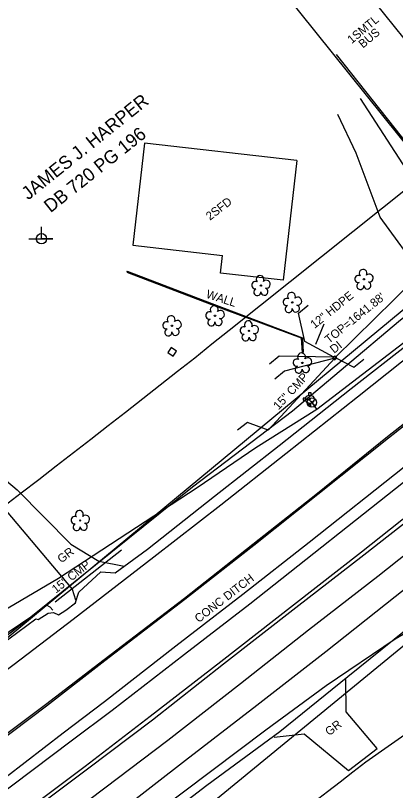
# Model space of a CAD drawing. Extents: x 472260 to 482161, y 489063 to 507124.
# Drawn here: x 473050.7 to 473230.7, y 505745 to 506112 of the extents above; entities that cross this region are included whole.
import ezdxf

# ---------------------------------------------------------------- set-up
doc = ezdxf.new("R2010")
doc.units = 0
for name, color, linetype in [('Exist Drainage Structure Drop Inlet CELL', 7, 'Continuous'), ('Exist Plan Preparation Watershed Blue', 7, 'Continuous'), ('Exist Structure Minor Drop Inlet Cogo Elevation', 7, 'Continuous'), ('Exist Structure Minor Pipes CMP 36 Inch Leader', 7, 'Continuous'), ('Exist Structure Minor Pipes CMP 66 Inch Cogo Point CELL', 7, 'Continuous'), ('Exist Structure Minor Pipes RCP 18 Inch', 7, 'Continuous'), ('Exist Structure Minor Pipes RCP 60 Inch', 7, 'Continuous'), ('Exist Utilities Water Meter CELL', 7, 'Continuous'), ('Prop Drainage Structure Box Number Symbol CELL', 7, 'Continuous'), ('Prop Drainage Structure Drop Inlet Grate 2 Narrow Slots and Flat Grates 840 29 Label', 7, 'Continuous'), ('Prop Drainage Structure Drop Inlet Grate 2 Narrow Slots and Sag Grates 840 24 CELL', 7, 'Continuous'), ('Prop Drainage Structure Drop Inlet Grate 2 Wide Slots and Flat Grates 840 20 Label', 7, 'Continuous'), ('Prop Drainage Structure Junction Box with Manhole Convert From Drop Inlet CELL', 7, 'Continuous'), ('Prop Drainage Structure Outlet Berm Ditch 850 10 CELL', 7, 'Continuous'), ('Prop Drainage Structure Pipe CSP 24in Label', 7, 'Continuous'), ('Prop Drainage Structure Pipe CSP 60in Label', 7, 'Continuous'), ('Prop Drainage Structure Pipe Plug Label', 7, 'Continuous'), ('Prop Drainage Structure Pipe RCP 18in Class III', 7, 'Continuous'), ('Prop Drainage Structure Pipe RCP 36in Class III Label', 7, 'Continuous'), ('Prop Drainage Structure Pipe Stub Out CELL', 7, 'Continuous'), ('Prop Drainage Structure Pipe Welded Steel 66in Label', 7, 'Continuous'), ('Prop Earthen Structure Base Ditch Lateral Detail Label', 7, 'Continuous'), ('Prop Earthen Structure False Sump Label', 7, 'Continuous'), ('Prop Erosion Embankment Toe Protection CELL', 7, 'Continuous'), ('Prop Erosion Rip Rap Class II', 7, 'Continuous'), ('Prop Erosion Rip Rap Single Stone CELL', 7, 'Continuous'), ('Prop Horizontal Alignment Station Label', 7, 'Continuous'), ('Prop SS Fill Line', 7, 'Continuous'), ('Scratch_Level_7', 7, 'Continuous')]:
    doc.layers.add(name, color=color, linetype=linetype)

# ---------------------------------------------------------------- blocks, each defined once
blk = doc.blocks.new('EXIST UTILITIES WATER VALVE')
at = {"layer": 'Exist Drainage Structure Drop Inlet CELL'}
blk.add_lwpolyline([(0.0315, 0.0315), (-0.0315, -0.0315), (0, 0), (0.0315, -0.0315), (-0.0315, 0.0315)], dxfattribs=at)
blk.add_circle((0, 0), 0.0445, dxfattribs=at)
blk = doc.blocks.new('EXIST UTILITIES WATER FIRE HYDRANT')
at = {"layer": 'Prop Horizontal Alignment Station Label'}
blk.add_line((0, 0), (0, 0), dxfattribs=at)
for points in [[(-0.0382, 0.0103), (-0.064, 0.0103), (-0.064, -0.0103), (-0.0382, -0.0103)], [(-0.0103, 0.0382), (-0.0103, 0.064), (0.0103, 0.064), (0.0103, 0.0377)], [(-0.0103, -0.0382), (-0.0103, -0.064), (0.0103, -0.064), (0.0103, -0.0377)]]:
    blk.add_lwpolyline(points, dxfattribs=at)
for radius in [0.0395, 0.00485]:
    blk.add_circle((0, 0), radius, dxfattribs=at)
blk = doc.blocks.new('EXIST VEGETATION TREE')
at = {"layer": 'Prop Drainage Structure Drop Inlet Grate 2 Wide Slots and Flat Grates 840 20 Label'}
blk.add_line((0, 0), (0, 0), dxfattribs=at)
blk.add_circle((0, 0), 0.00652, dxfattribs=at)
for centre, radius, start, end in [((-0.0077, 0.0575), 0.0371, 330.16508, 219.71335), ((-0.0521, 0.0031), 0.0345, 62.66361, 279.3457), ((0.051, 0.0118), 0.038, 257.1011, 134.19993), ((-0.0341, -0.0624), 0.0338, 111.56708, 6.23104), ((0.0335, -0.058), 0.034, 181.28216, 74.55999)]:
    blk.add_arc(centre, radius, start, end, dxfattribs=at)
blk = doc.blocks.new('EXIST UTILITIES POWER JOINT USE TELEPHONE')
at = {"layer": 'Prop Earthen Structure Base Ditch Lateral Detail Label'}
blk.add_line((0, 0), (0, 0), dxfattribs=at)
blk.add_lwpolyline([(-0.1188, 0), (0.108, -0.0008), (0, -0.0004), (0, 0.1125)], dxfattribs=at)
blk.add_circle((0, 0.0001), 0.049, dxfattribs=at)

msp = doc.modelspace()

# ---------------------------------------------------------------- linework, layer by layer
at = {"layer": 'Exist Plan Preparation Watershed Blue'}
msp.add_lwpolyline([(473122.79, 505952.41), (473125.37, 505950.66), (473126.98, 505953.1), (473124.47, 505954.84), (473122.79, 505952.41)], dxfattribs=at)
at = {"layer": 'Exist Structure Minor Drop Inlet Cogo Elevation'}
for p, q in [((473151.87, 505962.95), (473597.61, 506319.33)), ((473216.6, 505758.57), (473489.27, 505950.31))]:
    msp.add_line(p, q, dxfattribs=at)
for radius, start, end in [(5660.43, 301.90023, 308.64256), (5861, 303.097991, 307.889161)]:
    msp.add_arc((469617.15, 510384.07), radius, start, end, dxfattribs=at)
at = {"layer": 'Exist Structure Minor Pipes CMP 66 Inch Cogo Point CELL'}
msp.add_line((473193.39, 505925.68), (473190.78, 505929.44), dxfattribs=at)
for points in [[(472925.77, 505806.99), (472957.1, 505761.71), (472990.52, 505788.72), (473044.6, 505829.92), (473071.13, 505845.65), (473136.73, 505888.47), (473164.61, 505907.5), (473193.39, 505925.68), (473239.38, 505960.83), (473291.57, 506003.47)], [(472995.88, 505650.3), (473018.92, 505665.16), (473067.92, 505698.74), (473117.5, 505734.78), (473169.28, 505773.75), (473197.88, 505794.73), (473230.56, 505816.83), (473277.2, 505844.1), (473315.56, 505870.31), (473329.52, 505881.48), (473368.71, 505911.55)]]:
    msp.add_lwpolyline(points, dxfattribs=at)
at = {"layer": 'Exist Structure Minor Pipes RCP 60 Inch'}
msp.add_line((473192.98, 505956.34), (473196.96, 505966.07), dxfattribs=at)
for points in [[(473187.78, 505957.63), (473184.71, 505971.09), (473189.39, 505974.84)], [(473201.4, 505950.2), (473175.64, 505950.68), (473170.95, 505946.93)], [(473202.15, 505950.13), (473210.95, 505945.51), (473215.63, 505949.26)]]:
    msp.add_lwpolyline(points, dxfattribs=at)
at = {"layer": 'Exist Utilities Water Meter CELL'}
for p, q in [((473313.35, 506038.19), (472919.2, 505711.44)), ((472977.38, 505602.91), (473298.92, 505866.47))]:
    msp.add_line(p, q, dxfattribs=at)
at = {"layer": 'Prop Drainage Structure Box Number Symbol CELL'}
msp.add_lwpolyline([(473068.39, 505830.45), (473067.05, 505831.82), (473065.39, 505832.74), (473042.43, 505815.22), (473009.35, 505790.16), (472981.15, 505769.36), (472970.96, 505761.65), (472971.73, 505759.96)], dxfattribs=at)
at = {"layer": 'Prop Drainage Structure Drop Inlet Grate 2 Narrow Slots and Flat Grates 840 29 Label'}
for points in [[(473202, 505949.78), (473178.16, 505943.57), (473173.48, 505939.82)], [(473170.42, 505915.72), (473160.57, 505919.34), (473155.89, 505915.59)]]:
    msp.add_lwpolyline(points, dxfattribs=at)
at = {"layer": 'Prop Drainage Structure Drop Inlet Grate 2 Narrow Slots and Sag Grates 840 24 CELL'}
for points in [[(472855.04, 505664.88), (472884.89, 505685.46), (472924.26, 505712.67), (472958.24, 505737.06), (472988.32, 505758.8), (473018.19, 505781.09), (473049.99, 505804.84), (473078.06, 505826.16), (473116.29, 505855.67), (473148.01, 505880.36), (473178.82, 505904.58), (473212.72, 505931.46), (473247.48, 505959.13), (473282.41, 505986.66), (473300.29, 506000.91)], [(473313.41, 505980.67), (473296.54, 505967.26), (473262.71, 505940.6), (473226.87, 505912.51), (473193.72, 505885.65), (473163.13, 505861.45), (473130.68, 505835.98), (473092.64, 505806.91), (473064.84, 505785.59), (473032.53, 505761.43), (473002.95, 505739.63), (472972.54, 505717.75), (472938.34, 505692.83), (472914.72, 505676.48), (472897.84, 505664.63), (472867.74, 505644.13)], [(472888.52, 505613.23), (472918.34, 505633.77), (472935.31, 505645.98), (472959.56, 505663.19), (472991.98, 505686.48), (473024.27, 505710.18), (473054.52, 505732.53), (473084.81, 505755.35), (473115.55, 505778.57), (473149.17, 505804.97), (473183.52, 505831.66), (473215.69, 505856.69), (473249.02, 505882.61), (473281.28, 505908.68), (473317.03, 505937.05), (473334.29, 505950.91)], [(473342.36, 505941.54), (473323.41, 505926.4), (473289.15, 505899.12), (473255.98, 505873.04), (473222.31, 505846.43), (473189.49, 505821), (473157.23, 505795.58), (473122.81, 505768.69), (473092.99, 505746.16), (473061.49, 505722.3), (473031.35, 505699.93), (472998.81, 505675.98), (472967.46, 505653.18), (472943.59, 505636.63), (472925.4, 505624.17), (472894.91, 505602.84)], [(472901.29, 505592.08), (472931.91, 505613.31), (472950.33, 505625.94), (472957.79, 505631.35), (472974.01, 505643), (473005.44, 505665.63), (473038.25, 505689.54), (473069.53, 505712.25), (473100.05, 505735.21), (473131.15, 505759.33), (473164.94, 505785.45), (473197.65, 505810.86), (473230.52, 505836.97), (473263.59, 505862.99), (473296.66, 505888.87), (473331.1, 505916.59), (473349.96, 505931.61)]]:
    msp.add_lwpolyline(points, dxfattribs=at)
at = {"layer": 'Prop Drainage Structure Pipe CSP 24in Label'}
for p, q in [((473202.15, 505950.13), (473299.24, 506045.68)), ((473201.4, 505950.2), (473187.78, 505957.63))]:
    msp.add_line(p, q, dxfattribs=at)
at = {"layer": 'Prop Drainage Structure Pipe CSP 60in Label'}
msp.add_lwpolyline([(472919.3, 505724.04), (472958.68, 505759.44), (472982.43, 505776.27), (473058.02, 505827.32), (473134.48, 505888.8), (473181.84, 505924.83), (473232.06, 505967.16), (473286.36, 506010.79)], dxfattribs=at)
at = {"layer": 'Prop Drainage Structure Pipe Plug Label'}
msp.add_lwpolyline([(473201.9, 505950.75), (473200.9, 505949.84), (473201.83, 505948.92), (473202.83, 505949.89), (473201.9, 505950.75)], dxfattribs=at)
at = {"layer": 'Prop Drainage Structure Pipe RCP 18in Class III'}
for points in [[(473213.89, 506072.71), (473239.6, 506033.25), (473257.3, 506009.77), (473279.2, 506007.62)], [(473245.74, 505973.49), (473243.54, 505989), (473223.4, 506016.45), (473212.09, 506046.87), (473203.44, 506065.15)], [(472977.33, 505941.68), (473017.01, 505916.29), (473051.53, 505887.36), (473076.9, 505861.7), (473090.2, 505853.56), (473102.1, 505851.23)], [(472976.94, 505933.44), (473013.49, 505910.24), (473046.31, 505877.4), (473077.54, 505840.35), (473079.12, 505835.32)], [(473173.18, 505770.25), (473187.36, 505771.8), (473208.36, 505754.5), (473221.93, 505764.97), (473207.3, 505782.28), (473207.23, 505797.65)]]:
    msp.add_lwpolyline(points, dxfattribs=at)
at = {"layer": 'Prop Drainage Structure Pipe Stub Out CELL'}
for points in [[(473043.18, 505813.66), (473060.32, 505826.37), (473061.46, 505826.04), (473066.17, 505829.06), (473068.63, 505829.39), (473071.1, 505828.23), (473074.52, 505830.49), (473079.11, 505833.86), (473079, 505833.62), (473080.74, 505839), (473091.18, 505848.51), (473097.88, 505848.03), (473113.19, 505859.36), (473145.03, 505884.41), (473175.65, 505908.34), (473209.76, 505935.4), (473236.43, 505956.16), (473251.82, 505980.37), (473258.52, 505988.97), (473289.59, 506014.35)], [(473313.65, 505979.91), (473296.94, 505966.72), (473263.13, 505939.94), (473227.42, 505911.84), (473193.86, 505885.14), (473163.52, 505861.04), (473130.93, 505835.48), (473092.96, 505806.5), (473065.32, 505784.92), (473033.03, 505760.71), (473003.62, 505738.81), (472973.09, 505716.78), (472938.55, 505692.16), (472915.21, 505675.84), (472898.1, 505664.05), (472868.32, 505643.36)], [(472886.73, 505614.97), (472917.39, 505635.43), (472934.71, 505647.79), (472958.5, 505664.77), (472990.88, 505687.92), (473022.93, 505711.49), (473053.36, 505733.83), (473083.77, 505756.56), (473114.56, 505780.22), (473147.97, 505806.17), (473182.36, 505832.9), (473214.59, 505858.02), (473247.4, 505884.04), (473280.05, 505910.17), (473315.39, 505938.32), (473333.16, 505952.72)], [(472903.56, 505588.34), (472934.44, 505609.43), (472953.1, 505621.95), (472955.83, 505618.6), (472956.18, 505618.7), (472965.18, 505619.51), (472981.82, 505631.07), (473013.73, 505654.61), (473047.52, 505678.68), (473078.55, 505700.9), (473110.04, 505723.58), (473141.33, 505747.53), (473175.95, 505773), (473208.16, 505799.06), (473240.66, 505825.17), (473272.82, 505851.45), (473305.48, 505878), (473340.98, 505905.18), (473360.5, 505919.98)]]:
    msp.add_lwpolyline(points, dxfattribs=at)
at = {"layer": 'Prop Erosion Embankment Toe Protection CELL'}
msp.add_lwpolyline([(473037.2, 505744.45), (473038.94, 505742.78), (473040.34, 505740.94), (473077.02, 505768.51), (473096.42, 505783.14), (473130.73, 505809.62), (473161.75, 505833.47), (473238.28, 505894.04), (473273.29, 505922.16), (473271.99, 505923.96), (473270.41, 505925.84), (473234.72, 505898.19), (473189.77, 505862.54), (473158.34, 505837.86), (473126.71, 505813.44), (473092.86, 505787.01), (473073.27, 505772.17), (473037.05, 505744.46)], dxfattribs=at)
at = {"layer": 'Prop Erosion Rip Rap Single Stone CELL'}
for p, q in [((473170.42, 505915.72), (473202, 505949.78)), ((473069.43, 505834.4), (473100.89, 505859.02))]:
    msp.add_line(p, q, dxfattribs=at)
at = {"layer": 'Prop SS Fill Line'}
for p, q in [((473111.8, 506051.59), (473106.3, 506003.24)), ((473183.95, 506043.38), (473111.8, 506051.59)), ((473183.95, 506043.38), (473177.49, 505986.61)), ((473106.3, 506003.24), (473148.81, 505998.4)), ((473147.85, 505989.99), (473148.81, 505998.4)), ((473103.66, 505990.87), (473103.46, 505990.42)), ((473177.49, 505986.61), (473147.85, 505989.99)), ((473186.42, 505952.24), (473186.94, 505952.4))]:
    msp.add_line(p, q, dxfattribs=at)
msp.add_lwpolyline([(473271.42, 506055.66), (473097.37, 506271.7), (473073.57, 506252.75), (473072.74, 506254.01), (472902.39, 506117.62), (472921.83, 506093.88), (473091.73, 506230.02), (473247.8, 506035.79)], close=True, dxfattribs=at)
for points in [[(473270.73, 506055.49), (473247.4, 506037.2), (473202.72, 506093.53)], [(473103.46, 505990.42), (473143.54, 505975.11), (473186.08, 505959.34), (473186.42, 505952.24)], [(473103.66, 505990.87), (473143.7, 505975.61), (473186.67, 505959.42), (473186.94, 505952.4)]]:
    msp.add_lwpolyline(points, dxfattribs=at)

# ---------------------------------------------------------------- block references
at = {"layer": 'Exist Drainage Structure Drop Inlet CELL', "xscale": 50, "yscale": 50}
msp.add_blockref('EXIST UTILITIES WATER VALVE', (473191.08, 505928.76), dxfattribs=at)
at = {"layer": 'Prop Drainage Structure Drop Inlet Grate 2 Wide Slots and Flat Grates 840 20 Label', "xscale": 50, "yscale": 50}
for p in [(473215.73, 505987.09), (473166.93, 505984.15), (473181.8, 505976.17), (473145.2, 505969.82), (473124.81, 505965.12), (473161.36, 505962.69), (473186.56, 505947.49), (473081.33, 505872.88)]:
    msp.add_blockref('EXIST VEGETATION TREE', p, dxfattribs=at)
at = {"layer": 'Prop Earthen Structure Base Ditch Lateral Detail Label', "xscale": 50, "yscale": 50}
msp.add_blockref('EXIST UTILITIES POWER JOINT USE TELEPHONE', (473062.98, 506006.29), dxfattribs=at)
at = {"layer": 'Prop Horizontal Alignment Station Label', "xscale": 50, "yscale": 50}
msp.add_blockref('EXIST UTILITIES WATER FIRE HYDRANT', (473190.11, 505930.3), dxfattribs=at)

# ---------------------------------------------------------------- texts
at = {"layer": 'Exist Structure Minor Pipes CMP 36 Inch Leader'}
msp.add_text("TOP=1641.88'", height=4, rotation=38.7, dxfattribs=at).set_placement((473199.2, 505956.43))
at = {"layer": 'Exist Structure Minor Pipes RCP 18 Inch'}
msp.add_text('12" HDPE', height=4, rotation=38.7, dxfattribs=at).set_placement((473192.33, 505963.54))
at = {"layer": 'Prop Drainage Structure Junction Box with Manhole Convert From Drop Inlet CELL'}
msp.add_text('CONC DITCH', height=4, rotation=37.6688, dxfattribs=at).set_placement((473137.47, 505824.27))
at = {"layer": 'Prop Drainage Structure Outlet Berm Ditch 850 10 CELL'}
for s, rotation, p in [('1SMTL', 39.7703, (473209.94, 506098.41)), ('BUS', 39.7703, (473215.25, 506096.32)), ('2SFD', 37.5058, (473142.79, 506014.79)), ('WALL', 342.0547, (473140.65, 505978.44))]:
    msp.add_text(s, height=4, rotation=rotation, dxfattribs=at).set_placement(p)
at = {"layer": 'Prop Drainage Structure Pipe RCP 36in Class III Label'}
msp.add_text('DI', height=4, rotation=38.7, dxfattribs=at).set_placement((473201.59, 505951.79))
at = {"layer": 'Prop Drainage Structure Pipe Welded Steel 66in Label'}
msp.add_text('DB 720 PG 196', height=6.25, rotation=38.47, dxfattribs=at).set_placement((473067.29, 506018.36))
at = {"layer": 'Prop Earthen Structure False Sump Label'}
for p in [(473072.45, 505852.5), (473199.26, 505770.71)]:
    msp.add_text('GR', height=4, rotation=37.6648, dxfattribs=at).set_placement(p)
at = {"layer": 'Prop Erosion Rip Rap Class II'}
for rotation, p in [(47.1616, (473175.28, 505925)), (38.0535, (473069.84, 505838.21))]:
    msp.add_text('15" CMP', height=4, rotation=rotation, dxfattribs=at).set_placement(p)
at = {"layer": 'Scratch_Level_7'}
msp.add_text('JAMES J. HARPER', height=6.25, rotation=38.6712, dxfattribs=at).set_placement((473056.71, 506024.37))

doc.saveas('drawing.dxf')
